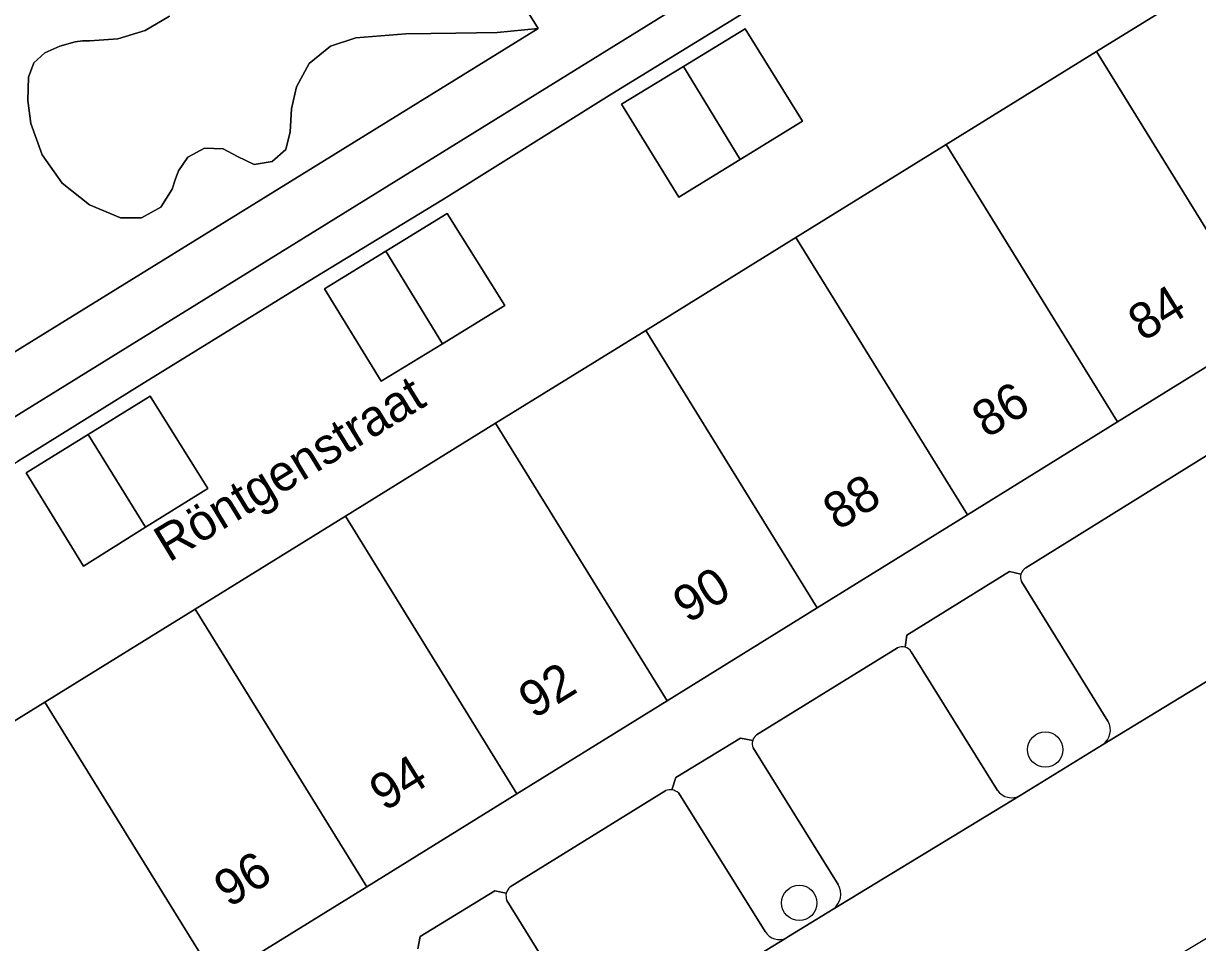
# Model space of a CAD drawing. Extents: x 159888 to 160761, y 384031 to 384750.
# Drawn here: x 160186.63 to 160219.1, y 384534.23 to 384559.64 of the extents above; entities that cross this region are included whole.
import ezdxf

# ---------------------------------------------------------------- set-up
doc = ezdxf.new("R2010")
doc.units = 0
for name, color, linetype in [('IMGEO_Boom', 7, 'Continuous'), ('IMGEO_Erf', 7, 'Continuous'), ('IMGEO_Groenvoorziening', 7, 'Continuous'), ('IMGEO_Openbare_ruimte_label', 7, 'Continuous'), ('IMGEO_Pand', 7, 'Continuous'), ('IMGEO_Pand_nummerreeks', 7, 'Continuous'), ('IMGEO_Parkeervlak_open', 7, 'Continuous'), ('IMGEO_Rijbaan_lokaal_open', 7, 'Continuous'), ('IMGEO_Terreindeel_onvherhard', 7, 'Continuous'), ('IMGEO_Voetpad_open', 7, 'Continuous')]:
    doc.layers.add(name, color=color, linetype=linetype)

msp = doc.modelspace()

# ---------------------------------------------------------------- linework, layer by layer
at = {"layer": 'IMGEO_Boom'}
for centre in [(160214.892, 384539.566), (160208.088, 384535.327)]:
    msp.add_circle(centre, 0.489, dxfattribs=at)
at = {"layer": 'IMGEO_Erf'}
msp.add_lwpolyline([(160183.074, 384538.312), (160187.228, 384540.881), (160191.382, 384543.45), (160195.536, 384546.019), (160199.689, 384548.588), (160203.843, 384551.157), (160207.997, 384553.726), (160212.151, 384556.295), (160216.305, 384558.864), (160220.459, 384561.433), (160217.276, 384566.598), (160214.703, 384564.976), (160211.144, 384562.778), (160206.438, 384559.861), (160202.905, 384557.7), (160198.249, 384554.781), (160194.673, 384552.612), (160189.978, 384549.717), (160186.466, 384547.528)], dxfattribs=at)
for points in [[(160203.177, 384557.409), (160204.886, 384558.453), (160206.595, 384559.497), (160208.18, 384556.939), (160206.457, 384555.882), (160204.76, 384554.841)], [(160198.222, 384550.789), (160196.522, 384549.749), (160194.955, 384552.31), (160196.653, 384553.351), (160198.35, 384554.391), (160199.947, 384551.844)], [(160190.011, 384545.714), (160188.297, 384544.642), (160186.711, 384547.22), (160188.426, 384548.28), (160190.141, 384549.339), (160191.731, 384546.79)]]:
    msp.add_lwpolyline(points, close=True, dxfattribs=at)
at = {"layer": 'IMGEO_Groenvoorziening'}
msp.add_lwpolyline([(160167.391, 384535.745), (160169.984, 384537.335), (160173.521, 384539.537), (160178.213, 384542.424), (160181.751, 384544.625), (160186.466, 384547.528), (160189.978, 384549.717), (160194.673, 384552.612), (160198.249, 384554.781), (160202.905, 384557.7), (160206.438, 384559.861), (160211.144, 384562.778), (160214.703, 384564.976), (160217.276, 384566.598), (160217.169, 384566.771), (160216.709, 384567.521), (160214.269, 384566.02), (160201.679, 384558.218), (160164.199, 384535.04), (160170.426, 384524.933), (160172.677, 384521.294), (160175.354, 384522.92), (160170.612, 384530.605), (160167.622, 384535.376)], close=True, dxfattribs=at)
for points in [[(160163.406, 384536.375), (160200.868, 384559.503), (160199.731, 384559.395), (160198.59, 384559.378), (160197.207, 384559.36), (160195.829, 384559.241), (160195.128, 384559.017), (160194.539, 384558.534), (160194.183, 384557.89), (160194.042, 384557.278), (160194.013, 384556.651), (160193.889, 384556.162), (160193.515, 384555.822), (160193.015, 384555.747), (160192.557, 384555.96), (160192.155, 384556.181), (160191.638, 384556.192), (160191.181, 384555.948), (160190.923, 384555.57), (160190.828, 384555.315), (160190.742, 384555.058), (160190.436, 384554.566), (160189.894, 384554.268), (160189.315, 384554.273), (160188.461, 384554.627), (160187.707, 384555.223), (160187.15, 384556.006), (160186.84, 384556.877), (160186.758, 384557.517), (160186.775, 384558.162), (160186.918, 384558.554), (160187.228, 384558.833), (160187.635, 384559.013), (160188.062, 384559.134), (160188.266, 384559.162), (160188.472, 384559.165), (160189.248, 384559.217), (160190.001, 384559.449), (160190.671, 384559.844)], [(160214.219, 384544.417), (160213.904, 384544.487), (160211.068, 384542.732), (160211.014, 384542.399)], [(160216.624, 384540.357), (160214.232, 384544.217)], [(160211.187, 384542.269), (160213.57, 384538.436)], [(160206.801, 384539.816), (160206.468, 384539.882), (160204.674, 384538.799), (160204.565, 384538.452)], [(160209.163, 384535.838), (160206.813, 384539.617)], [(160214.202, 384538.298), (160216.476, 384539.701)], [(160204.756, 384538.362), (160207.149, 384534.54)], [(160199.985, 384535.598), (160199.674, 384535.663), (160197.606, 384534.399), (160197.541, 384534.057)], [(160202.314, 384531.658), (160200.004, 384535.398)], [(160207.734, 384534.361), (160207.789, 384534.395), (160209.027, 384535.158)]]:
    msp.add_lwpolyline(points, dxfattribs=at)
for centre, radius, start, end in [((160214.503, 384544.335), 0.295, 163.8764, 203.5616), ((160210.933, 384542.112), 0.298, 31.8244, 74.3299), ((160216.206, 384540.107), 0.487, 303.6609, 30.9118), ((160207.089, 384539.734), 0.3, 164.0273, 202.8744), ((160204.519, 384538.106), 0.349, 47.1734, 82.3666), ((160213.966, 384538.731), 0.494, 216.7384, 298.6267), ((160208.721, 384535.573), 0.515, 306.3878, 30.9923), ((160200.289, 384535.526), 0.312, 166.6423, 204.2113), ((160207.534, 384534.751), 0.439, 208.7817, 297.1918)]:
    msp.add_arc(centre, radius, start, end, dxfattribs=at)
at = {"layer": 'IMGEO_Pand'}
for points in [[(160220.459, 384561.433), (160216.305, 384558.864), (160221.044, 384551.202), (160225.193, 384553.771)], [(160206.595, 384559.497), (160204.886, 384558.453), (160206.457, 384555.882), (160208.18, 384556.939)], [(160216.305, 384558.864), (160212.151, 384556.295), (160216.891, 384548.631), (160221.044, 384551.202)], [(160204.886, 384558.453), (160203.177, 384557.409), (160204.76, 384554.841), (160206.457, 384555.882)], [(160212.151, 384556.295), (160207.997, 384553.726), (160212.738, 384546.06), (160216.891, 384548.631)], [(160198.35, 384554.391), (160196.653, 384553.351), (160198.222, 384550.789), (160199.947, 384551.844)], [(160207.997, 384553.726), (160203.843, 384551.157), (160208.586, 384543.489), (160212.738, 384546.06)], [(160196.653, 384553.351), (160194.955, 384552.31), (160196.522, 384549.749), (160198.222, 384550.789)], [(160203.843, 384551.157), (160199.689, 384548.588), (160204.433, 384540.918), (160208.586, 384543.489)], [(160190.141, 384549.339), (160188.426, 384548.28), (160190.011, 384545.714), (160191.731, 384546.79)], [(160199.689, 384548.588), (160195.536, 384546.019), (160200.28, 384538.347), (160204.433, 384540.918)], [(160188.426, 384548.28), (160186.711, 384547.22), (160188.297, 384544.642), (160190.011, 384545.714)], [(160195.536, 384546.019), (160191.382, 384543.45), (160196.127, 384535.776), (160200.28, 384538.347)], [(160191.382, 384543.45), (160187.228, 384540.881), (160191.975, 384533.205), (160192.85, 384533.747), (160196.127, 384535.776)], [(160187.228, 384540.881), (160183.074, 384538.312), (160187.822, 384530.635), (160191.975, 384533.205)]]:
    msp.add_lwpolyline(points, close=True, dxfattribs=at)
at = {"layer": 'IMGEO_Parkeervlak_open'}
for points in [[(160219.949, 384548.064), (160214.351, 384544.588)], [(160214.232, 384544.217), (160216.624, 384540.357)], [(160216.476, 384539.701), (160223.401, 384543.909)], [(160210.807, 384542.38), (160206.909, 384539.973)], [(160213.57, 384538.436), (160211.187, 384542.269)], [(160206.813, 384539.617), (160209.163, 384535.838)], [(160204.397, 384538.435), (160200.095, 384535.769)], [(160207.149, 384534.54), (160204.756, 384538.362)], [(160209.027, 384535.158), (160214.202, 384538.298)], [(160200.004, 384535.398), (160202.314, 384531.658)], [(160202.207, 384530.993), (160207.734, 384534.361)]]:
    msp.add_lwpolyline(points, dxfattribs=at)
for centre, radius, start, end in [((160214.504, 384544.333), 0.297, 121.0421, 163.6266), ((160214.503, 384544.335), 0.295, 163.8764, 203.5616), ((160210.936, 384542.109), 0.3, 74.9951, 115.4936), ((160210.933, 384542.112), 0.298, 31.8244, 74.3299), ((160216.206, 384540.107), 0.487, 303.6609, 30.9118), ((160207.089, 384539.733), 0.3, 126.9633, 163.9887), ((160207.089, 384539.734), 0.3, 164.0273, 202.8744), ((160204.514, 384538.113), 0.343, 81.5365, 110.0198), ((160204.519, 384538.106), 0.349, 47.1734, 82.3666), ((160213.966, 384538.731), 0.494, 216.7384, 298.6267), ((160200.29, 384535.523), 0.314, 128.3557, 166.14), ((160208.721, 384535.573), 0.515, 306.3878, 30.9923), ((160200.289, 384535.526), 0.312, 166.6423, 204.2113), ((160207.534, 384534.751), 0.439, 208.7817, 297.1918)]:
    msp.add_arc(centre, radius, start, end, dxfattribs=at)
at = {"layer": 'IMGEO_Rijbaan_lokaal_open'}
msp.add_lwpolyline([(160212.649, 384530.34), (160222.306, 384536.124), (160224.577, 384537.511), (160227.432, 384539.255), (160227.946, 384539.569), (160232.381, 384542.278), (160229.393, 384547.162), (160229.222, 384547.434), (160225.755, 384545.336), (160223.401, 384543.909), (160216.476, 384539.701), (160214.202, 384538.298), (160209.027, 384535.158), (160207.789, 384534.395), (160207.734, 384534.361), (160202.207, 384530.993)], dxfattribs=at)
at = {"layer": 'IMGEO_Terreindeel_onvherhard'}
msp.add_lwpolyline([(160190.671, 384559.844), (160190.001, 384559.449), (160189.248, 384559.217), (160188.472, 384559.165), (160188.266, 384559.162), (160188.062, 384559.134), (160187.635, 384559.013), (160187.228, 384558.833), (160186.918, 384558.554), (160186.775, 384558.162), (160186.758, 384557.517), (160186.84, 384556.877), (160187.15, 384556.006), (160187.707, 384555.223), (160188.461, 384554.627), (160189.315, 384554.273), (160189.894, 384554.268), (160190.436, 384554.566), (160190.742, 384555.058), (160190.828, 384555.315), (160190.923, 384555.57), (160191.181, 384555.948), (160191.638, 384556.192), (160192.155, 384556.181), (160192.557, 384555.96), (160193.015, 384555.747), (160193.515, 384555.822), (160193.889, 384556.162), (160194.013, 384556.651), (160194.042, 384557.278), (160194.183, 384557.89), (160194.539, 384558.534), (160195.128, 384559.017), (160195.829, 384559.241), (160197.207, 384559.36), (160198.59, 384559.378), (160199.731, 384559.395), (160200.868, 384559.503), (160200.122, 384560.709)], dxfattribs=at)
at = {"layer": 'IMGEO_Voetpad_open'}
for points in [[(160164.199, 384535.04), (160201.679, 384558.218), (160214.269, 384566.02), (160216.709, 384567.521), (160215.907, 384568.818), (160209.103, 384564.601), (160201.865, 384560.132), (160178.233, 384599.071)], [(160226.109, 384551.8), (160225.193, 384553.771), (160221.044, 384551.202), (160216.891, 384548.631), (160212.738, 384546.06), (160208.586, 384543.489), (160204.433, 384540.918), (160200.28, 384538.347), (160196.127, 384535.776), (160192.85, 384533.747), (160191.975, 384533.205), (160187.822, 384530.635), (160183.668, 384528.065)], [(160214.351, 384544.588), (160219.949, 384548.064)], [(160211.014, 384542.399), (160211.068, 384542.732), (160213.904, 384544.487), (160214.219, 384544.417)], [(160206.909, 384539.973), (160210.807, 384542.38)], [(160204.565, 384538.452), (160204.674, 384538.799), (160206.468, 384539.882), (160206.801, 384539.816)], [(160200.095, 384535.769), (160204.397, 384538.435)], [(160197.541, 384534.057), (160197.606, 384534.399), (160199.674, 384535.663), (160199.985, 384535.598)]]:
    msp.add_lwpolyline(points, dxfattribs=at)
msp.add_lwpolyline([(160196.17, 384567.098), (160200.122, 384560.709), (160200.868, 384559.503), (160163.406, 384536.375), (160152.94, 384553.3), (160148.281, 384560.789), (160181.266, 384581.183), (160180.644, 384582.188), (160185.149, 384585.056), (160186.066, 384583.561), (160189.322, 384578.257)], close=True, dxfattribs=at)
for centre, radius, start, end in [((160214.504, 384544.333), 0.297, 121.0421, 163.6266), ((160210.936, 384542.109), 0.3, 74.9951, 115.4936), ((160207.089, 384539.733), 0.3, 126.9633, 163.9887), ((160204.514, 384538.113), 0.343, 81.5365, 110.0198), ((160200.29, 384535.523), 0.314, 128.3557, 166.14)]:
    msp.add_arc(centre, radius, start, end, dxfattribs=at)

# ---------------------------------------------------------------- texts
at = {"layer": 'IMGEO_Openbare_ruimte_label'}
msp.add_text('Röntgenstraat', height=1, rotation=31.3861, dxfattribs=at).set_placement((160190.656, 384544.73))
at = {"layer": 'IMGEO_Pand_nummerreeks'}
for s, p in [('84', (160217.595, 384550.831)), ('86', (160213.277, 384548.157)), ('88', (160209.157, 384545.607)), ('90', (160205.009, 384543.039)), ('92', (160200.742, 384540.397)), ('94', (160196.616, 384537.842)), ('96', (160192.316, 384535.18))]:
    msp.add_text(s, height=1, rotation=31.7648, dxfattribs=at).set_placement(p)

doc.saveas('drawing.dxf')
